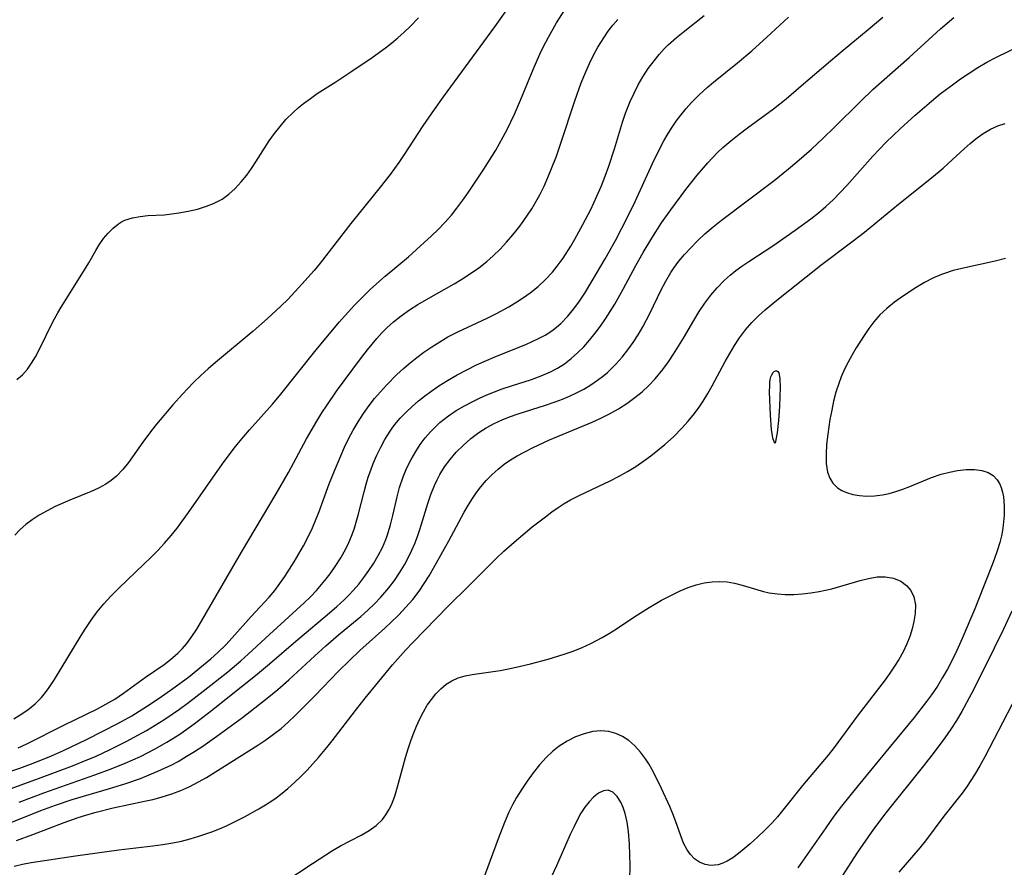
# Model space of a CAD drawing. Header units: inches. Extents: x 1073367 to 1082519, y 1569854 to 1574957.
# Tile 520 of 565: x 1081121 to 1081300, y 1573453 to 1573608. Entities that reach past the tile are written whole.
import ezdxf

# ---------------------------------------------------------------- set-up
doc = ezdxf.new("R2010")
doc.units = ezdxf.units.IN
doc.header["$MEASUREMENT"] = 0
doc.layers.add('CGG_CurvaNivelLidar_v1', color=7, linetype='Continuous', lineweight=30, true_color=0x008008)

msp = doc.modelspace()

# ---------------------------------------------------------------- linework, layer by layer
at = {"layer": 'CGG_CurvaNivelLidar_v1'}
for points in [[(1081119.4425, 1573480.534, 75.5), (1081120.6021, 1573481.2288, 75.5), (1081122.0082, 1573482.19, 75.5), (1081123.316, 1573483.2481, 75.5), (1081124.4971, 1573484.4239, 75.5), (1081125.2202, 1573485.3058, 75.5), (1081125.8941, 1573486.2397, 75.5), (1081126.8694, 1573487.7259, 75.5), (1081131.7164, 1573495.7261, 75.5), (1081132.4526, 1573496.884, 75.5), (1081133.5593, 1573498.5295, 75.5), (1081134.6894, 1573500.0554, 75.5), (1081135.8892, 1573501.5263, 75.5), (1081137.1574, 1573502.9382, 75.5), (1081138.6858, 1573504.4806, 75.5), (1081143.2109, 1573508.7737, 75.5), (1081144.484, 1573510.0202, 75.5), (1081145.7312, 1573511.2915, 75.5), (1081146.9439, 1573512.5938, 75.5), (1081148.1814, 1573514.0191, 75.5), (1081149.2745, 1573515.3817, 75.5), (1081151.356, 1573518.1967, 75.5), (1081157.573, 1573527.1145, 75.5), (1081159.7131, 1573529.9969, 75.5), (1081160.7522, 1573531.3022, 75.5), (1081162.4655, 1573533.3091, 75.5), (1081166.7188, 1573538.0222, 75.5), (1081167.9949, 1573539.5138, 75.5), (1081174.3974, 1573547.6405, 75.5), (1081176.4174, 1573550.0921, 75.5), (1081178.9469, 1573553.0568, 75.5), (1081181.611, 1573556.0195, 75.5), (1081182.8215, 1573557.2801, 75.5), (1081184.5882, 1573558.9964, 75.5), (1081187.2626, 1573561.3661, 75.5), (1081191.5379, 1573564.9507, 75.5), (1081193.0145, 1573566.239, 75.5), (1081195.7347, 1573568.735, 75.5), (1081196.971, 1573569.9462, 75.5), (1081198.1674, 1573571.1928, 75.5), (1081199.3787, 1573572.5613, 75.5), (1081200.3919, 1573573.8095, 75.5), (1081201.4675, 1573575.2499, 75.5), (1081202.5003, 1573576.7246, 75.5), (1081205.3202, 1573580.9641, 75.5), (1081207.4833, 1573584.4104, 75.5), (1081208.851, 1573586.8372, 75.5), (1081209.554, 1573588.2064, 75.5), (1081210.8698, 1573590.9947, 75.5), (1081211.9708, 1573593.5475, 75.5), (1081214.2971, 1573599.1367, 75.5), (1081215.5534, 1573601.9513, 75.5), (1081216.2237, 1573603.3375, 75.5), (1081217.111, 1573605.0385, 75.5), (1081218.6, 1573607.6506, 75.5), (1081220.0819, 1573610.0455, 75.5)], [(1081209.3277, 1573609.8858, 76), (1081207.2584, 1573606.9689, 76), (1081197.8595, 1573594.1729, 76), (1081196.203, 1573591.8586, 76), (1081194.1421, 1573588.8356, 76), (1081190.7325, 1573583.6089, 76), (1081189.7464, 1573582.1521, 76), (1081188.1856, 1573579.9891, 76), (1081186.3838, 1573577.675, 76), (1081181.0256, 1573571.0375, 76), (1081175.3906, 1573563.7608, 76), (1081174.3068, 1573562.4611, 76), (1081172.0603, 1573559.9245, 76), (1081169.522, 1573557.2117, 76), (1081168.2102, 1573555.8965, 76), (1081165.7956, 1573553.6458, 76), (1081163.1437, 1573551.3352, 76), (1081156.2723, 1573545.6311, 76), (1081154.9141, 1573544.4523, 76), (1081153.5864, 1573543.2397, 76), (1081152.3486, 1573542.0503, 76), (1081151.1453, 1573540.8278, 76), (1081150.2389, 1573539.8556, 76), (1081148.4743, 1573537.8696, 76), (1081145.5143, 1573534.3717, 76), (1081144.5802, 1573533.1971, 76), (1081143.0081, 1573531.0989, 76), (1081140.3547, 1573527.3376, 76), (1081139.3521, 1573526.0734, 76), (1081138.1792, 1573524.8498, 76), (1081137.2216, 1573524.0567, 76), (1081136.2143, 1573523.383, 76), (1081134.9322, 1573522.6812, 76), (1081133.5839, 1573522.0565, 76), (1081129.6554, 1573520.4635, 76), (1081127.0022, 1573519.3021, 76), (1081125.4964, 1573518.5472, 76), (1081124.0402, 1573517.7212, 76), (1081122.7813, 1573516.9026, 76), (1081121.6353, 1573516.0479, 76), (1081120.5658, 1573515.119, 76), (1081119.5912, 1573514.1046, 76)], [(1081111.8724, 1573465.2394, 74), (1081123.9629, 1573469.6123, 74), (1081130.1544, 1573471.9255, 74), (1081132.9606, 1573473.0682, 74), (1081134.3489, 1573473.6732, 74), (1081137.061, 1573474.9374, 74), (1081139.9578, 1573476.387, 74), (1081141.4212, 1573477.1642, 74), (1081143.6432, 1573478.408, 74), (1081145.2479, 1573479.3626, 74), (1081146.8299, 1573480.3541, 74), (1081148.3869, 1573481.3839, 74), (1081149.7266, 1573482.3192, 74), (1081151.3174, 1573483.487, 74), (1081154.0219, 1573485.5579, 74), (1081158.5304, 1573489.1318, 74), (1081160.9138, 1573491.1182, 74), (1081162.2737, 1573492.3207, 74), (1081166.1137, 1573495.9179, 74), (1081172.5003, 1573501.7293, 74), (1081173.6225, 1573502.8213, 74), (1081174.7002, 1573503.9495, 74), (1081176.2493, 1573505.7726, 74), (1081177.2182, 1573507.0313, 74), (1081178.1349, 1573508.3252, 74), (1081179.1535, 1573509.9277, 74), (1081180.0745, 1573511.5824, 74), (1081180.6366, 1573512.7343, 74), (1081181.1385, 1573513.9129, 74), (1081181.588, 1573515.1603, 74), (1081181.9813, 1573516.4322, 74), (1081182.3361, 1573517.7218, 74), (1081183.4119, 1573522.0112, 74), (1081183.7897, 1573523.3897, 74), (1081184.1858, 1573524.674, 74), (1081184.624, 1573525.9437, 74), (1081185.1046, 1573527.1961, 74), (1081185.7449, 1573528.6844, 74), (1081186.4502, 1573530.1383, 74), (1081187.2243, 1573531.5508, 74), (1081188.1893, 1573533.0798, 74), (1081188.5741, 1573533.6241, 74), (1081189.0658, 1573534.273, 74), (1081190.0394, 1573535.4349, 74), (1081191.08, 1573536.5428, 74), (1081192.1787, 1573537.5999, 74), (1081193.3303, 1573538.6065, 74), (1081194.4488, 1573539.4995, 74), (1081195.6037, 1573540.3525, 74), (1081197.0944, 1573541.3704, 74), (1081198.6283, 1573542.3316, 74), (1081200.4521, 1573543.3722, 74), (1081202.2007, 1573544.2947, 74), (1081203.9754, 1573545.1696, 74), (1081205.773, 1573545.9947, 74), (1081207.1913, 1573546.6029, 74), (1081213.0931, 1573548.9768, 74), (1081215.175, 1573549.9364, 74), (1081216.4804, 1573550.6417, 74), (1081217.7195, 1573551.4336, 74), (1081218.5642, 1573552.0721, 74), (1081219.3646, 1573552.7656, 74), (1081220.6652, 1573554.1031, 74), (1081221.75, 1573555.4325, 74), (1081222.764, 1573556.8401, 74), (1081223.7297, 1573558.3032, 74), (1081225.0981, 1573560.5244, 74), (1081227.4457, 1573564.5761, 74), (1081229.3219, 1573567.9353, 74), (1081231.617, 1573572.3067, 74), (1081232.9304, 1573575.0236, 74), (1081236.1235, 1573582.0034, 74), (1081237.4317, 1573584.7013, 74), (1081238.1655, 1573586.0901, 74), (1081238.9464, 1573587.4481, 74), (1081239.6755, 1573588.6069, 74), (1081240.4481, 1573589.7347, 74), (1081241.2652, 1573590.8292, 74), (1081242.2292, 1573592.0058, 74), (1081243.2466, 1573593.1378, 74), (1081244.6245, 1573594.5278, 74), (1081246.0717, 1573595.852, 74), (1081247.2542, 1573596.855, 74), (1081251.6524, 1573600.3912, 74), (1081254.2291, 1573602.5746, 74), (1081256.9644, 1573605.0324, 74), (1081260.9299, 1573608.7064, 74)], [(1081117.133, 1573470.3654, 74.5), (1081120.5598, 1573471.5049, 74.5), (1081123.4694, 1573472.5814, 74.5), (1081126.3376, 1573473.7591, 74.5), (1081128.5222, 1573474.749, 74.5), (1081132.7042, 1573476.7697, 74.5), (1081135.7014, 1573478.2634, 74.5), (1081138.4505, 1573479.6766, 74.5), (1081140.9829, 1573481.0857, 74.5), (1081143.6931, 1573482.7473, 74.5), (1081145.9915, 1573484.2885, 74.5), (1081148.4817, 1573486.0365, 74.5), (1081151.3298, 1573488.1662, 74.5), (1081154.0792, 1573490.3728, 74.5), (1081155.4067, 1573491.5024, 74.5), (1081156.6996, 1573492.6649, 74.5), (1081158.1413, 1573494.0689, 74.5), (1081159.3325, 1573495.3362, 74.5), (1081162.7965, 1573499.2307, 74.5), (1081166.0679, 1573502.7708, 74.5), (1081167.1064, 1573503.9915, 74.5), (1081168.058, 1573505.2271, 74.5), (1081168.9618, 1573506.5178, 74.5), (1081169.8219, 1573507.8435, 74.5), (1081170.6494, 1573509.1942, 74.5), (1081172.3535, 1573512.1514, 74.5), (1081173.2063, 1573513.7679, 74.5), (1081173.979, 1573515.3984, 74.5), (1081174.6878, 1573517.0628, 74.5), (1081175.2076, 1573518.3931, 74.5), (1081177.0702, 1573523.4437, 74.5), (1081177.9978, 1573525.8197, 74.5), (1081179.1486, 1573528.6025, 74.5), (1081179.828, 1573530.1383, 74.5), (1081180.549, 1573531.6509, 74.5), (1081181.4066, 1573533.2765, 74.5), (1081182.3165, 1573534.8128, 74.5), (1081183.2961, 1573536.305, 74.5), (1081184.3403, 1573537.7529, 74.5), (1081185.3527, 1573539.0396, 74.5), (1081186.4121, 1573540.2889, 74.5), (1081187.5145, 1573541.5015, 74.5), (1081189.4228, 1573543.4137, 74.5), (1081190.605, 1573544.4976, 74.5), (1081191.8197, 1573545.5452, 74.5), (1081193.0673, 1573546.5534, 74.5), (1081194.3499, 1573547.5163, 74.5), (1081195.774, 1573548.4963, 74.5), (1081197.2379, 1573549.4186, 74.5), (1081198.7379, 1573550.2842, 74.5), (1081200.5531, 1573551.2344, 74.5), (1081205.9053, 1573553.7428, 74.5), (1081207.6231, 1573554.5898, 74.5), (1081209.8522, 1573555.8054, 74.5), (1081211.3101, 1573556.6846, 74.5), (1081212.5535, 1573557.498, 74.5), (1081213.7573, 1573558.359, 74.5), (1081215.207, 1573559.5244, 74.5), (1081216.5708, 1573560.7796, 74.5), (1081217.8352, 1573562.1294, 74.5), (1081218.7221, 1573563.2228, 74.5), (1081219.7912, 1573564.7098, 74.5), (1081221.1781, 1573566.8968, 74.5), (1081221.9151, 1573568.1571, 74.5), (1081223.3896, 1573570.8064, 74.5), (1081224.8318, 1573573.5973, 74.5), (1081225.938, 1573575.9967, 74.5), (1081226.7108, 1573577.8073, 74.5), (1081227.4433, 1573579.6359, 74.5), (1081228.1296, 1573581.4824, 74.5), (1081229.1752, 1573584.6449, 74.5), (1081230.6492, 1573589.5393, 74.5), (1081231.1871, 1573591.1467, 74.5), (1081232.0313, 1573593.3166, 74.5), (1081232.7316, 1573594.8562, 74.5), (1081233.5031, 1573596.3569, 74.5), (1081234.3466, 1573597.8137, 74.5), (1081235.3317, 1573599.3169, 74.5), (1081236.3979, 1573600.7602, 74.5), (1081237.3048, 1573601.8642, 74.5), (1081238.2662, 1573602.9205, 74.5), (1081238.9841, 1573603.6373, 74.5), (1081240.4935, 1573604.993, 74.5), (1081241.6942, 1573605.9791, 74.5), (1081245.5297, 1573608.9877, 74.5)], [(1081118.4326, 1573461.414, 73), (1081124.3838, 1573463.7756, 73), (1081127.0457, 1573464.7555, 73), (1081130.0972, 1573465.7637, 73), (1081136.7061, 1573467.7174, 73), (1081139.8905, 1573468.7096, 73), (1081142.6036, 1573469.647, 73), (1081144.1823, 1573470.2667, 73), (1081145.74, 1573470.9332, 73), (1081148.2954, 1573472.1483, 73), (1081149.4401, 1573472.7591, 73), (1081150.9279, 1573473.624, 73), (1081152.4507, 1573474.5697, 73), (1081153.9537, 1573475.5528, 73), (1081156.5302, 1573477.3478, 73), (1081161.2387, 1573480.7919, 73), (1081163.4894, 1573482.5212, 73), (1081165.7234, 1573484.2974, 73), (1081167.6479, 1573485.8949, 73), (1081169.6845, 1573487.6782, 73), (1081174.3965, 1573492.0319, 73), (1081176.439, 1573493.8787, 73), (1081178.7666, 1573495.8573, 73), (1081181.4822, 1573498.1023, 73), (1081182.8203, 1573499.2407, 73), (1081184.0857, 1573500.3709, 73), (1081185.3115, 1573501.5358, 73), (1081186.4868, 1573502.7432, 73), (1081187.9545, 1573504.4433, 73), (1081188.9698, 1573505.8006, 73), (1081189.9103, 1573507.2117, 73), (1081190.7805, 1573508.6688, 73), (1081191.58, 1573510.167, 73), (1081192.151, 1573511.3596, 73), (1081192.6761, 1573512.5736, 73), (1081193.1532, 1573513.8074, 73), (1081193.5916, 1573515.086, 73), (1081195.0503, 1573519.8415, 73), (1081195.618, 1573521.5269, 73), (1081196.2669, 1573523.1695, 73), (1081196.7403, 1573524.1805, 73), (1081197.2643, 1573525.1634, 73), (1081198.1404, 1573526.5763, 73), (1081199.1217, 1573527.9165, 73), (1081200.2636, 1573529.2437, 73), (1081201.5005, 1573530.4874, 73), (1081202.9062, 1573531.7176, 73), (1081204.403, 1573532.8401, 73), (1081205.7484, 1573533.6969, 73), (1081207.1541, 1573534.4645, 73), (1081208.7561, 1573535.2057, 73), (1081210.1519, 1573535.7564, 73), (1081211.575, 1573536.2559, 73), (1081216.5352, 1573537.8228, 73), (1081218.3126, 1573538.4225, 73), (1081219.6427, 1573538.9234, 73), (1081220.949, 1573539.471, 73), (1081222.2261, 1573540.0711, 73), (1081223.5436, 1573540.7722, 73), (1081224.8186, 1573541.5377, 73), (1081226.0472, 1573542.3667, 73), (1081227.2229, 1573543.2615, 73), (1081227.884, 1573543.8191, 73), (1081228.2978, 1573544.193, 73), (1081229.4766, 1573545.3756, 73), (1081230.5665, 1573546.6245, 73), (1081231.5915, 1573547.9373, 73), (1081232.5571, 1573549.3033, 73), (1081233.4619, 1573550.7068, 73), (1081234.3171, 1573552.1461, 73), (1081235.6384, 1573554.5964, 73), (1081237.7109, 1573558.876, 73), (1081238.5319, 1573560.4882, 73), (1081239.4272, 1573562.0471, 73), (1081239.9165, 1573562.7985, 73), (1081240.8921, 1573564.1193, 73), (1081241.9535, 1573565.3802, 73), (1081243.0817, 1573566.5935, 73), (1081244.2617, 1573567.7689, 73), (1081245.6928, 1573569.1031, 73), (1081247.1718, 1573570.3958, 73), (1081248.6962, 1573571.6436, 73), (1081258.3045, 1573578.8815, 73), (1081260.9716, 1573581.0339, 73), (1081262.4619, 1573582.2901, 73), (1081265.1277, 1573584.6183, 73), (1081267.2947, 1573586.5981, 73), (1081269.3146, 1573588.5464, 73), (1081274.0782, 1573593.3147, 73), (1081276.4273, 1573595.5428, 73), (1081282.9915, 1573601.3577, 73), (1081288.7088, 1573606.564, 73), (1081291.1279, 1573608.6492, 73)], [(1081119.9949, 1573542.5462, 76.5), (1081121.0001, 1573543.3984, 76.5), (1081121.9049, 1573544.3949, 76.5), (1081122.6936, 1573545.488, 76.5), (1081123.41, 1573546.6722, 76.5), (1081124.0788, 1573547.9223, 76.5), (1081126.5862, 1573553.0324, 76.5), (1081127.4997, 1573554.7103, 76.5), (1081128.1123, 1573555.7548, 76.5), (1081132.1911, 1573562.2467, 76.5), (1081133.1429, 1573563.8529, 76.5), (1081134.3981, 1573566.073, 76.5), (1081135.0436, 1573567.1342, 76.5), (1081135.8192, 1573568.251, 76.5), (1081136.6598, 1573569.2776, 76.5), (1081137.569, 1573570.1925, 76.5), (1081138.5539, 1573570.9686, 76.5), (1081139.1, 1573571.3063, 76.5), (1081139.738, 1573571.6196, 76.5), (1081141.1241, 1573572.0692, 76.5), (1081142.4978, 1573572.3156, 76.5), (1081143.9281, 1573572.456, 76.5), (1081146.8778, 1573572.6298, 76.5), (1081148.2977, 1573572.7582, 76.5), (1081149.5996, 1573572.9495, 76.5), (1081151.2928, 1573573.2672, 76.5), (1081152.9777, 1573573.6651, 76.5), (1081154.6267, 1573574.1648, 76.5), (1081155.9398, 1573574.6757, 76.5), (1081157.4668, 1573575.4692, 76.5), (1081158.7286, 1573576.3718, 76.5), (1081159.8955, 1573577.4295, 76.5), (1081160.984, 1573578.6072, 76.5), (1081162.0054, 1573579.8777, 76.5), (1081162.8517, 1573581.0485, 76.5), (1081163.663, 1573582.2582, 76.5), (1081166.0931, 1573586.1076, 76.5), (1081167.0419, 1573587.4597, 76.5), (1081168.0598, 1573588.7633, 76.5), (1081169.1488, 1573590.0087, 76.5), (1081170.5121, 1573591.3724, 76.5), (1081171.4286, 1573592.1848, 76.5), (1081172.3797, 1573592.9598, 76.5), (1081173.6103, 1573593.8838, 76.5), (1081174.8759, 1573594.7649, 76.5), (1081178.2474, 1573596.9141, 76.5), (1081180.9774, 1573598.7013, 76.5), (1081184.8691, 1573601.3141, 76.5), (1081187.3462, 1573603.0901, 76.5), (1081188.4305, 1573603.9463, 76.5), (1081189.5939, 1573604.9365, 76.5), (1081190.726, 1573605.9657, 76.5), (1081191.8311, 1573607.0272, 76.5), (1081193.3841, 1573608.6063, 76.5)], [(1081120.2343, 1573475.2268, 75), (1081121.6932, 1573475.8996, 75), (1081128.6773, 1573479.4036, 75), (1081134.5771, 1573482.3117, 75), (1081136.2441, 1573483.1934, 75), (1081137.8577, 1573484.1406, 75), (1081139.4783, 1573485.2248, 75), (1081143.5044, 1573488.1341, 75), (1081146.8816, 1573490.452, 75), (1081148.0358, 1573491.3347, 75), (1081149.4128, 1573492.5451, 75), (1081150.254, 1573493.3989, 75), (1081151.0377, 1573494.3053, 75), (1081151.9773, 1573495.5843, 75), (1081152.8407, 1573496.9354, 75), (1081161.019, 1573511.001, 75), (1081167.3715, 1573521.6352, 75), (1081169.588, 1573525.5548, 75), (1081172.9248, 1573531.7076, 75), (1081174.775, 1573534.916, 75), (1081175.7068, 1573536.41, 75), (1081176.5855, 1573537.7461, 75), (1081178.4058, 1573540.3764, 75), (1081179.7517, 1573542.2586, 75), (1081182.9307, 1573546.5433, 75), (1081184.0358, 1573547.9559, 75), (1081185.7744, 1573550.0289, 75), (1081186.6821, 1573551.0226, 75), (1081187.5718, 1573551.9283, 75), (1081188.8214, 1573553.0747, 75), (1081190.2103, 1573554.178, 75), (1081191.7053, 1573555.2231, 75), (1081193.2533, 1573556.2065, 75), (1081194.8374, 1573557.1484, 75), (1081199.8934, 1573560.0247, 75), (1081201.2818, 1573560.854, 75), (1081202.8509, 1573561.8586, 75), (1081204.3718, 1573562.9247, 75), (1081205.8305, 1573564.0655, 75), (1081206.9944, 1573565.0888, 75), (1081208.289, 1573566.3556, 75), (1081209.4662, 1573567.6224, 75), (1081210.594, 1573568.9371, 75), (1081211.6743, 1573570.2935, 75), (1081212.4986, 1573571.3999, 75), (1081213.2893, 1573572.531, 75), (1081214.0421, 1573573.6882, 75), (1081214.8061, 1573574.9663, 75), (1081215.5207, 1573576.2747, 75), (1081216.2941, 1573577.8374, 75), (1081217.0119, 1573579.4309, 75), (1081217.6834, 1573581.0489, 75), (1081218.5497, 1573583.3283, 75), (1081219.3668, 1573585.6773, 75), (1081221.9098, 1573593.4518, 75), (1081223.106, 1573596.725, 75), (1081223.9245, 1573598.7343, 75), (1081224.6035, 1573600.2629, 75), (1081225.3324, 1573601.7623, 75), (1081226.1234, 1573603.2241, 75), (1081227.2032, 1573604.9648, 75), (1081228.0193, 1573606.129, 75), (1081228.8872, 1573607.2563, 75), (1081229.7758, 1573608.3138, 75)], [(1081120.4149, 1573465.3291, 73.5), (1081124.9015, 1573466.9976, 73.5), (1081134.2236, 1573470.2742, 73.5), (1081137.247, 1573471.4025, 73.5), (1081139.7764, 1573472.4137, 73.5), (1081142.5648, 1573473.6718, 73.5), (1081145.148, 1573474.9866, 73.5), (1081147.395, 1573476.2635, 73.5), (1081149.7331, 1573477.7446, 73.5), (1081152.4056, 1573479.6238, 73.5), (1081155.5339, 1573482.0396, 73.5), (1081163.6111, 1573488.4368, 73.5), (1081166.1666, 1573490.5986, 73.5), (1081170.5268, 1573494.3636, 73.5), (1081177.1127, 1573499.8698, 73.5), (1081178.4361, 1573501.0217, 73.5), (1081179.7826, 1573502.2644, 73.5), (1081180.6193, 1573503.0942, 73.5), (1081181.4243, 1573503.9504, 73.5), (1081182.4379, 1573505.1301, 73.5), (1081183.3935, 1573506.3534, 73.5), (1081184.295, 1573507.6132, 73.5), (1081185.186, 1573508.9745, 73.5), (1081186.01, 1573510.3699, 73.5), (1081186.755, 1573511.8012, 73.5), (1081187.404, 1573513.2725, 73.5), (1081187.6518, 1573513.928, 73.5), (1081188.2753, 1573515.9656, 73.5), (1081188.6883, 1573517.6652, 73.5), (1081189.458, 1573521.0921, 73.5), (1081189.9079, 1573522.7876, 73.5), (1081190.5794, 1573524.7628, 73.5), (1081191.2467, 1573526.35, 73.5), (1081192.0079, 1573527.8935, 73.5), (1081192.8627, 1573529.3846, 73.5), (1081193.6917, 1573530.6398, 73.5), (1081194.5948, 1573531.8404, 73.5), (1081195.5739, 1573532.9784, 73.5), (1081196.4055, 1573533.8291, 73.5), (1081197.2846, 1573534.6333, 73.5), (1081198.0515, 1573535.2675, 73.5), (1081198.847, 1573535.8697, 73.5), (1081200.2608, 1573536.8264, 73.5), (1081201.7352, 1573537.7052, 73.5), (1081203.2584, 1573538.5141, 73.5), (1081204.4959, 1573539.1092, 73.5), (1081205.8553, 1573539.7103, 73.5), (1081207.234, 1573540.2702, 73.5), (1081208.629, 1573540.7891, 73.5), (1081210.3637, 1573541.3755, 73.5), (1081213.9854, 1573542.5421, 73.5), (1081215.7535, 1573543.1783, 73.5), (1081217.4622, 1573543.9113, 73.5), (1081218.7264, 1573544.5782, 73.5), (1081220.0266, 1573545.41, 73.5), (1081221.2606, 1573546.3423, 73.5), (1081222.4316, 1573547.3621, 73.5), (1081223.5392, 1573548.4613, 73.5), (1081224.6278, 1573549.6868, 73.5), (1081225.6582, 1573550.9761, 73.5), (1081226.6014, 1573552.2589, 73.5), (1081227.5054, 1573553.5798, 73.5), (1081228.3918, 1573554.9631, 73.5), (1081229.1994, 1573556.2909, 73.5), (1081230.7506, 1573558.9963, 73.5), (1081233.0754, 1573563.3199, 73.5), (1081234.4263, 1573565.7459, 73.5), (1081235.9811, 1573568.3533, 73.5), (1081237.7653, 1573571.1203, 73.5), (1081239.4547, 1573573.5376, 73.5), (1081242.2241, 1573577.2566, 73.5), (1081244.2671, 1573579.8279, 73.5), (1081246.2128, 1573582.0925, 73.5), (1081247.9963, 1573583.9637, 73.5), (1081248.9623, 1573584.8788, 73.5), (1081250.4209, 1573586.1372, 73.5), (1081251.9341, 1573587.3365, 73.5), (1081253.4832, 1573588.4974, 73.5), (1081258.1925, 1573591.9494, 73.5), (1081260.53, 1573593.8026, 73.5), (1081263.2902, 1573596.149, 73.5), (1081268.5946, 1573600.7585, 73.5), (1081270.9147, 1573602.7019, 73.5), (1081275.5196, 1573606.4608, 73.5), (1081278.1547, 1573608.7021, 73.5)], [(1081119.9332, 1573458.3218, 72.5), (1081122.8938, 1573459.3786, 72.5), (1081128.6238, 1573461.59, 72.5), (1081131.2082, 1573462.4921, 72.5), (1081132.5666, 1573462.9256, 72.5), (1081134.2291, 1573463.4038, 72.5), (1081137.5884, 1573464.2414, 72.5), (1081143.3197, 1573465.4606, 72.5), (1081144.8315, 1573465.8007, 72.5), (1081146.3273, 1573466.1879, 72.5), (1081148.3152, 1573466.8191, 72.5), (1081149.9733, 1573467.4568, 72.5), (1081151.5955, 1573468.1799, 72.5), (1081153.1781, 1573468.986, 72.5), (1081154.651, 1573469.831, 72.5), (1081159.5636, 1573472.9348, 72.5), (1081164.0246, 1573475.6915, 72.5), (1081165.476, 1573476.6628, 72.5), (1081166.882, 1573477.693, 72.5), (1081168.2452, 1573478.7823, 72.5), (1081169.5687, 1573479.927, 72.5), (1081170.8516, 1573481.1199, 72.5), (1081174.4361, 1573484.7399, 72.5), (1081178.7687, 1573489.2253, 72.5), (1081180.7549, 1573491.2075, 72.5), (1081182.6386, 1573493.0119, 72.5), (1081187.1991, 1573497.0837, 72.5), (1081188.3635, 1573498.1621, 72.5), (1081189.7439, 1573499.5077, 72.5), (1081191.0661, 1573500.9056, 72.5), (1081192.2996, 1573502.3556, 72.5), (1081193.4566, 1573503.8691, 72.5), (1081194.3986, 1573505.2277, 72.5), (1081195.292, 1573506.6226, 72.5), (1081196.1308, 1573508.022, 72.5), (1081198.9195, 1573513.0384, 72.5), (1081201.726, 1573518.2885, 72.5), (1081202.4947, 1573519.6293, 72.5), (1081203.1953, 1573520.7621, 72.5), (1081203.9377, 1573521.8596, 72.5), (1081204.7318, 1573522.9126, 72.5), (1081205.74, 1573524.0806, 72.5), (1081206.8245, 1573525.1769, 72.5), (1081207.8985, 1573526.1351, 72.5), (1081209.0319, 1573527.0263, 72.5), (1081210.1904, 1573527.8247, 72.5), (1081211.3957, 1573528.5649, 72.5), (1081212.6382, 1573529.2579, 72.5), (1081214.3372, 1573530.1221, 72.5), (1081217.2903, 1573531.4771, 72.5), (1081225.0936, 1573534.7264, 72.5), (1081226.7882, 1573535.4917, 72.5), (1081228.2645, 1573536.2369, 72.5), (1081229.8709, 1573537.1475, 72.5), (1081231.4209, 1573538.1398, 72.5), (1081232.9039, 1573539.2211, 72.5), (1081234.1905, 1573540.2937, 72.5), (1081235.4127, 1573541.4403, 72.5), (1081236.5713, 1573542.6537, 72.5), (1081237.9965, 1573544.353, 72.5), (1081239.0128, 1573545.7322, 72.5), (1081239.974, 1573547.1577, 72.5), (1081241.78, 1573550.0979, 72.5), (1081243.6556, 1573553.3218, 72.5), (1081244.632, 1573554.913, 72.5), (1081245.6656, 1573556.4576, 72.5), (1081246.7595, 1573557.9126, 72.5), (1081247.9357, 1573559.2933, 72.5), (1081249.2006, 1573560.5871, 72.5), (1081250.3177, 1573561.5812, 72.5), (1081251.3595, 1573562.4119, 72.5), (1081252.4373, 1573563.2039, 72.5), (1081253.7024, 1573564.076, 72.5), (1081258.289, 1573567.0782, 72.5), (1081262.1909, 1573569.7756, 72.5), (1081265.0599, 1573571.8715, 72.5), (1081266.4525, 1573572.9655, 72.5), (1081267.7989, 1573574.1114, 72.5), (1081269.1977, 1573575.4319, 72.5), (1081270.4115, 1573576.6769, 72.5), (1081271.5943, 1573577.9574, 72.5), (1081276.3604, 1573583.3215, 72.5), (1081277.4915, 1573584.5363, 72.5), (1081278.8129, 1573585.8893, 72.5), (1081281.3308, 1573588.2825, 72.5), (1081284.0847, 1573590.7803, 72.5), (1081287.0702, 1573593.3792, 72.5), (1081288.679, 1573594.6908, 72.5), (1081291.1369, 1573596.5593, 72.5), (1081292.3924, 1573597.453, 72.5), (1081293.9506, 1573598.5041, 72.5), (1081295.5602, 1573599.5191, 72.5), (1081297.1959, 1573600.4748, 72.5), (1081298.8578, 1573601.3608, 72.5), (1081303.5842, 1573603.6782, 72.5)], [(1081119.4983, 1573453.6271, 72), (1081121.0328, 1573453.9764, 72), (1081122.5842, 1573454.2699, 72), (1081130.7197, 1573455.5199, 72), (1081138.5886, 1573456.5638, 72), (1081144.8341, 1573457.2995, 72), (1081146.654, 1573457.5538, 72), (1081148.4623, 1573457.8645, 72), (1081150.0623, 1573458.204, 72), (1081151.647, 1573458.6034, 72), (1081153.2143, 1573459.0636, 72), (1081155.583, 1573459.8864, 72), (1081157.0137, 1573460.4526, 72), (1081158.4253, 1573461.0649, 72), (1081160.1232, 1573461.8746, 72), (1081161.5618, 1573462.611, 72), (1081164.1948, 1573464.0676, 72), (1081165.387, 1573464.7858, 72), (1081166.5528, 1573465.5424, 72), (1081167.3739, 1573466.1173, 72), (1081168.1766, 1573466.7175, 72), (1081169.4681, 1573467.7683, 72), (1081170.7136, 1573468.8775, 72), (1081171.918, 1573470.0356, 72), (1081172.998, 1573471.1439, 72), (1081175.0821, 1573473.4393, 72), (1081176.6264, 1573475.2606, 72), (1081177.6133, 1573476.4982, 72), (1081181.8466, 1573482.0487, 72), (1081183.6092, 1573484.2859, 72), (1081188.628, 1573490.367, 72), (1081191.0568, 1573493.1403, 72), (1081192.3183, 1573494.4739, 72), (1081198.7894, 1573501.1177, 72), (1081202.5651, 1573504.7946, 72), (1081207.5547, 1573509.8235, 72), (1081208.9262, 1573511.1401, 72), (1081210.8373, 1573512.8269, 72), (1081214.148, 1573515.5755, 72), (1081216.5363, 1573517.4563, 72), (1081217.6942, 1573518.3188, 72), (1081218.875, 1573519.1435, 72), (1081219.9726, 1573519.8484, 72), (1081221.098, 1573520.5059, 72), (1081222.8169, 1573521.3934, 72), (1081228.3707, 1573523.978, 72), (1081230.039, 1573524.855, 72), (1081231.5571, 1573525.7266, 72), (1081233.0453, 1573526.6511, 72), (1081234.4994, 1573527.6288, 72), (1081235.8168, 1573528.587, 72), (1081237.1004, 1573529.589, 72), (1081238.3492, 1573530.6318, 72), (1081239.9235, 1573532.0584, 72), (1081241.5169, 1573533.6643, 72), (1081242.5635, 1573534.8206, 72), (1081243.5586, 1573536.0177, 72), (1081244.4913, 1573537.262, 72), (1081245.3742, 1573538.5895, 72), (1081246.1992, 1573539.9595, 72), (1081246.9856, 1573541.358, 72), (1081249.3712, 1573545.793, 72), (1081250.209, 1573547.2841, 72), (1081251.0884, 1573548.7436, 72), (1081252.0299, 1573550.156, 72), (1081253.107, 1573551.574, 72), (1081254.2744, 1573552.9172, 72), (1081255.4628, 1573554.1201, 72), (1081256.716, 1573555.2632, 72), (1081258.5295, 1573556.7723, 72), (1081266.8728, 1573563.3782, 72), (1081272.7696, 1573567.8294, 72), (1081274.8319, 1573569.4417, 72), (1081281.0628, 1573574.5213, 72), (1081287.065, 1573579.3455, 72), (1081289.1961, 1573581.1302, 72), (1081290.1405, 1573581.9643, 72), (1081293.0175, 1573584.6298, 72), (1081294.1299, 1573585.6083, 72), (1081295.2649, 1573586.5315, 72), (1081296.5266, 1573587.4404, 72), (1081297.8337, 1573588.2308, 72), (1081299.1951, 1573588.8694, 72), (1081300.5495, 1573589.3146, 72)], [(1081300.5647, 1573564.6314, 72), (1081298.727, 1573564.1522, 72), (1081292.627, 1573562.825, 72), (1081291.0087, 1573562.4049, 72), (1081289.4271, 1573561.9005, 72), (1081288.9296, 1573561.7148, 72), (1081287.3392, 1573561.0192, 72), (1081285.7988, 1573560.2157, 72), (1081284.2981, 1573559.3351, 72), (1081281.7652, 1573557.6867, 72), (1081280.3034, 1573556.6309, 72), (1081278.9164, 1573555.5101, 72), (1081277.6576, 1573554.3182, 72), (1081276.5685, 1573553.0531, 72), (1081275.6418, 1573551.8243, 72), (1081274.755, 1573550.5402, 72), (1081273.3329, 1573548.2886, 72), (1081272.5798, 1573547.0109, 72), (1081271.86, 1573545.7104, 72), (1081271.1896, 1573544.3825, 72), (1081270.5878, 1573543.0215, 72), (1081270.1318, 1573541.8028, 72), (1081269.6278, 1573540.1888, 72), (1081269.2023, 1573538.5471, 72), (1081268.8393, 1573536.8895, 72), (1081268.5282, 1573535.2277, 72), (1081268.1165, 1573532.5117, 72), (1081267.9153, 1573530.6592, 72), (1081267.8173, 1573528.8662, 72), (1081267.8625, 1573527.1642, 72), (1081268.1058, 1573525.5942, 72), (1081268.4787, 1573524.4978, 72), (1081269.0242, 1573523.5829, 72), (1081269.9251, 1573522.7001, 72), (1081270.6876, 1573522.2301, 72), (1081271.5417, 1573521.8611, 72), (1081272.6909, 1573521.5254, 72), (1081273.9242, 1573521.3117, 72), (1081275.2191, 1573521.2195, 72), (1081276.6695, 1573521.26, 72), (1081278.1476, 1573521.4445, 72), (1081279.3474, 1573521.697, 72), (1081280.5452, 1573522.0342, 72), (1081281.8348, 1573522.4822, 72), (1081283.1169, 1573522.9895, 72), (1081287.0468, 1573524.6156, 72), (1081288.8709, 1573525.2301, 72), (1081290.3463, 1573525.6174, 72), (1081291.8052, 1573525.8952, 72), (1081293.4187, 1573526.0641, 72), (1081294.9523, 1573526.0697, 72), (1081296.2689, 1573525.9089, 72), (1081297.4451, 1573525.5317, 72), (1081298.3441, 1573524.9673, 72), (1081299.0794, 1573524.2015, 72), (1081299.5016, 1573523.5299, 72), (1081299.8295, 1573522.7779, 72), (1081300.0692, 1573521.9575, 72), (1081300.2337, 1573521.0815, 72), (1081300.3763, 1573519.4396, 72), (1081300.3565, 1573517.7032, 72), (1081300.1847, 1573515.9097, 72), (1081300.0313, 1573514.9437, 72), (1081299.8357, 1573513.9737, 72), (1081299.5289, 1573512.7385, 72), (1081299.0671, 1573511.1866, 72), (1081298.5373, 1573509.64, 72), (1081298.0492, 1573508.3415, 72), (1081294.9686, 1573500.5944, 72), (1081292.7053, 1573495.2065, 72), (1081291.4337, 1573492.4343, 72), (1081289.9887, 1573489.6241, 72), (1081289.0935, 1573488.0472, 72), (1081288.1433, 1573486.5063, 72), (1081287.075, 1573484.9246, 72), (1081286.1817, 1573483.6885, 72), (1081283.9031, 1573480.7676, 72), (1081279.5881, 1573475.5046, 72), (1081273.6502, 1573468.3567, 72), (1081270.618, 1573464.5477, 72), (1081269.2602, 1573462.7422, 72), (1081267.7452, 1573460.6365, 72), (1081262.6487, 1573453.3046, 72)], [(1081168.8445, 1573450.6687, 71.5), (1081173.9954, 1573454.1032, 71.5), (1081177.6491, 1573456.4612, 71.5), (1081179.1011, 1573457.3129, 71.5), (1081182.9093, 1573459.2784, 71.5), (1081184.3567, 1573460.1436, 71.5), (1081185.6431, 1573461.0674, 71.5), (1081186.7653, 1573462.134, 71.5), (1081187.4042, 1573462.9684, 71.5), (1081187.9513, 1573463.8866, 71.5), (1081188.4001, 1573464.8234, 71.5), (1081189.0192, 1573466.4265, 71.5), (1081189.5542, 1573468.1226, 71.5), (1081190.9873, 1573473.453, 71.5), (1081191.4722, 1573475.0702, 71.5), (1081192.0096, 1573476.67, 71.5), (1081192.4821, 1573477.9426, 71.5), (1081192.9916, 1573479.1911, 71.5), (1081193.5919, 1573480.5121, 71.5), (1081194.2464, 1573481.7845, 71.5), (1081194.9633, 1573482.9942, 71.5), (1081195.7182, 1573484.083, 71.5), (1081196.535, 1573485.0907, 71.5), (1081197.4298, 1573486.0215, 71.5), (1081198.3946, 1573486.8329, 71.5), (1081199.4416, 1573487.4966, 71.5), (1081200.6175, 1573488.0058, 71.5), (1081201.8745, 1573488.3712, 71.5), (1081203.1927, 1573488.6372, 71.5), (1081208.2534, 1573489.3382, 71.5), (1081210.1152, 1573489.7013, 71.5), (1081211.9893, 1573490.1336, 71.5), (1081213.8298, 1573490.5836, 71.5), (1081217.0362, 1573491.4434, 71.5), (1081219.9415, 1573492.3302, 71.5), (1081221.6014, 1573492.9128, 71.5), (1081223.2358, 1573493.5634, 71.5), (1081224.8375, 1573494.2912, 71.5), (1081226.9141, 1573495.3938, 71.5), (1081228.347, 1573496.2499, 71.5), (1081229.8705, 1573497.2156, 71.5), (1081232.8949, 1573499.1953, 71.5), (1081235.5282, 1573500.8672, 71.5), (1081237.7509, 1573502.1802, 71.5), (1081239.0627, 1573502.8914, 71.5), (1081241.1446, 1573503.8962, 71.5), (1081242.6099, 1573504.496, 71.5), (1081244.0864, 1573504.9949, 71.5), (1081245.5723, 1573505.3693, 71.5), (1081246.9902, 1573505.5834, 71.5), (1081248.4087, 1573505.6372, 71.5), (1081249.7416, 1573505.5281, 71.5), (1081251.0687, 1573505.2922, 71.5), (1081252.5041, 1573504.9346, 71.5), (1081255.3732, 1573504.0934, 71.5), (1081256.3955, 1573503.8122, 71.5), (1081257.4288, 1573503.5716, 71.5), (1081258.9214, 1573503.3373, 71.5), (1081260.37, 1573503.2412, 71.5), (1081261.9053, 1573503.2471, 71.5), (1081263.4558, 1573503.3444, 71.5), (1081265.013, 1573503.5233, 71.5), (1081266.5685, 1573503.7784, 71.5), (1081268.8662, 1573504.2963, 71.5), (1081274.018, 1573505.8154, 71.5), (1081275.5361, 1573506.1903, 71.5), (1081277.1209, 1573506.4467, 71.5), (1081278.6412, 1573506.4867, 71.5), (1081280.1444, 1573506.2285, 71.5), (1081281.4882, 1573505.6636, 71.5), (1081282.5057, 1573504.9083, 71.5), (1081283.3107, 1573503.9525, 71.5), (1081283.8606, 1573502.8273, 71.5), (1081284.1354, 1573501.3708, 71.5), (1081284.0981, 1573499.7839, 71.5), (1081283.8679, 1573498.3145, 71.5), (1081283.5467, 1573496.9499, 71.5), (1081283.1236, 1573495.57, 71.5), (1081282.5887, 1573494.196, 71.5), (1081281.8939, 1573492.7677, 71.5), (1081281.0934, 1573491.3637, 71.5), (1081280.3058, 1573490.116, 71.5), (1081279.4685, 1573488.8868, 71.5), (1081278.5891, 1573487.6791, 71.5), (1081273.4994, 1573481.0366, 71.5), (1081269.2902, 1573475.3153, 71.5), (1081268.1716, 1573473.8671, 71.5), (1081266.8631, 1573472.2888, 71.5), (1081263.5147, 1573468.3671, 71.5), (1081260.4154, 1573464.4184, 71.5), (1081258.9176, 1573462.6065, 71.5), (1081257.9491, 1573461.5266, 71.5), (1081256.6315, 1573460.1812, 71.5), (1081255.28, 1573458.9022, 71.5), (1081253.9242, 1573457.6803, 71.5), (1081252.8734, 1573456.7648, 71.5), (1081251.8309, 1573455.9092, 71.5), (1081250.7898, 1573455.1438, 71.5), (1081249.744, 1573454.5046, 71.5), (1081248.9544, 1573454.1338, 71.5), (1081248.0862, 1573453.8593, 71.5), (1081246.7853, 1573453.7463, 71.5), (1081245.7247, 1573453.9288, 71.5), (1081244.7199, 1573454.3415, 71.5), (1081243.8003, 1573454.967, 71.5), (1081243.0564, 1573455.7171, 71.5), (1081242.4177, 1573456.6131, 71.5), (1081241.7961, 1573457.8281, 71.5), (1081241.2665, 1573459.1679, 71.5), (1081240.3124, 1573461.8639, 71.5), (1081239.8234, 1573463.1549, 71.5), (1081239.2608, 1573464.517, 71.5), (1081237.7776, 1573467.8079, 71.5), (1081236.9237, 1573469.5861, 71.5), (1081236.0081, 1573471.3144, 71.5), (1081235.4403, 1573472.273, 71.5), (1081234.8384, 1573473.1937, 71.5), (1081233.8983, 1573474.4447, 71.5), (1081232.8753, 1573475.5728, 71.5), (1081231.7632, 1573476.5453, 71.5), (1081230.6168, 1573477.2937, 71.5), (1081229.3984, 1573477.8516, 71.5), (1081228.1238, 1573478.1974, 71.5), (1081226.6808, 1573478.3118, 71.5), (1081225.2121, 1573478.1819, 71.5), (1081223.6187, 1573477.8036, 71.5), (1081222.0535, 1573477.2094, 71.5), (1081220.5338, 1573476.4366, 71.5), (1081219.0795, 1573475.5105, 71.5), (1081217.8399, 1573474.5422, 71.5), (1081216.7124, 1573473.4612, 71.5), (1081215.4927, 1573472.112, 71.5), (1081214.3286, 1573470.6709, 71.5), (1081213.2209, 1573469.1571, 71.5), (1081212.2258, 1573467.6634, 71.5), (1081211.2899, 1573466.1228, 71.5), (1081210.5584, 1573464.8023, 71.5), (1081209.8809, 1573463.4512, 71.5), (1081209.0575, 1573461.5799, 71.5), (1081207.8991, 1573458.6141, 71.5), (1081203.5045, 1573446.7195, 71.5)], [(1081301.7715, 1573500.1699, 72.5), (1081300.2366, 1573496.9137, 72.5), (1081296.8471, 1573489.9883, 72.5), (1081294.4026, 1573485.158, 72.5), (1081292.609, 1573481.8705, 72.5), (1081291.6263, 1573480.2212, 72.5), (1081290.5947, 1573478.6278, 72.5), (1081289.5122, 1573477.0664, 72.5), (1081287.5616, 1573474.4333, 72.5), (1081285.6178, 1573471.924, 72.5), (1081278.7414, 1573463.3695, 72.5), (1081276.4911, 1573460.3728, 72.5), (1081275.4864, 1573458.9661, 72.5), (1081273.5871, 1573456.1805, 72.5), (1081268.4801, 1573448.321, 72.5)], [(1081303.4206, 1573486.2269, 73), (1081296.811, 1573473.5546, 73), (1081295.8947, 1573471.9175, 73), (1081294.946, 1573470.3065, 73), (1081293.5959, 1573468.2043, 73), (1081292.6651, 1573466.9191, 73), (1081289.3522, 1573462.7344, 73), (1081285.9715, 1573458.2515, 73), (1081284.9544, 1573456.9635, 73), (1081281.1195, 1573452.512, 73)], [(1081231.9184, 1573448.6203, 72), (1081232.0118, 1573453.7396, 72), (1081231.9937, 1573455.7013, 72), (1081231.9135, 1573457.6416, 72), (1081231.7079, 1573459.9596, 72), (1081231.4523, 1573461.662, 72), (1081231.0859, 1573463.2481, 72), (1081230.7269, 1573464.3222, 72), (1081230.2962, 1573465.2861, 72), (1081229.6336, 1573466.3412, 72), (1081228.8755, 1573467.0969, 72), (1081228.0342, 1573467.4647, 72), (1081227.1625, 1573467.3852, 72), (1081226.2527, 1573466.9438, 72), (1081225.3336, 1573466.2163, 72), (1081224.5373, 1573465.3838, 72), (1081223.7697, 1573464.4055, 72), (1081223.0458, 1573463.3054, 72), (1081222.3887, 1573462.1285, 72), (1081221.77, 1573460.8781, 72), (1081221.0946, 1573459.3992, 72), (1081218.5905, 1573453.6523, 72), (1081217.6016, 1573451.5865, 72)]]:
    msp.add_polyline3d(points, dxfattribs=at)
msp.add_polyline3d([(1081258.5, 1573530.8581, 71.5), (1081258.352, 1573531.1054, 71.5), (1081258.1192, 1573531.8132, 71.5), (1081258.0135, 1573532.3046, 71.5), (1081257.8718, 1573533.3108, 71.5), (1081257.653, 1573536.0205, 71.5), (1081257.4928, 1573540.2606, 71.5), (1081257.514, 1573541.4267, 71.5), (1081257.5558, 1573541.9848, 71.5), (1081257.6289, 1573542.5146, 71.5), (1081257.7365, 1573542.9813, 71.5), (1081257.8854, 1573543.395, 71.5), (1081258.1379, 1573543.8152, 71.5), (1081258.3387, 1573544.0091, 71.5), (1081258.5528, 1573544.1128, 71.5), (1081258.7939, 1573544.1044, 71.5), (1081259.0071, 1573543.969, 71.5), (1081259.1615, 1573543.7308, 71.5), (1081259.2713, 1573543.4086, 71.5), (1081259.3871, 1573542.6429, 71.5), (1081259.4287, 1573541.0609, 71.5), (1081259.305, 1573537.6181, 71.5), (1081259.1336, 1573535.0474, 71.5), (1081258.8617, 1573532.7567, 71.5)], close=True, dxfattribs=at)

doc.saveas('drawing.dxf')
